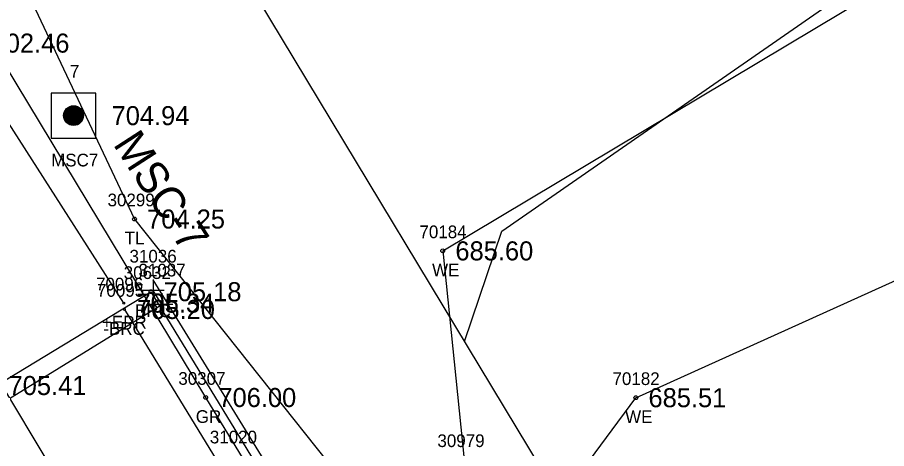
# Model space of a CAD drawing. Extents: x 1375131 to 1378678, y 999028 to 1004053.
# Drawn here: x 1377342 to 1377410.5, y 1001696.8 to 1001730.8 of the extents above; entities that cross this region are included whole.
import ezdxf

# ---------------------------------------------------------------- set-up
doc = ezdxf.new("R2010")
doc.units = 0
for name, color, linetype in [('Default', 7, 'Continuous'), ('RD_EX_Bridge', 7, 'Continuous'), ('RD_EX_Bridge_txCode', 7, 'Continuous'), ('RD_EX_DV_Prop', 7, 'Continuous'), ('RD_EX_GuardRail', 7, 'Continuous'), ('RD_EX_GuardRail_txCode', 7, 'Continuous'), ('RD_EX_H2O', 7, 'Continuous'), ('RD_EX_H2O_txCode', 7, 'Continuous'), ('RD_EX_Road', 7, 'Continuous'), ('RD_EX_Road_txCode', 7, 'Continuous'), ('RD_EX_RW', 7, 'Continuous'), ('RD_EX_SU_Elec', 7, 'Continuous'), ('RD_EX_TX_Bridge_ELEV', 7, 'Continuous'), ('RD_EX_TX_GuardRail_ELEV', 7, 'Continuous'), ('RD_EX_TX_H2O_ELEV', 7, 'Continuous'), ('RD_EX_TX_Road_ELEV', 7, 'Continuous'), ('RD_EX_TX_UT_ELEV', 7, 'Continuous'), ('RD_EX_TX_VEG_ELEV', 7, 'Continuous'), ('RD_EX_VEG', 7, 'Continuous'), ('RD_EX_VEG_txCode', 7, 'Continuous'), ('RD_HC_Cl', 7, 'Continuous'), ('RD_HC_Survey', 7, 'Continuous'), ('RD_HC_Survey_ELEV', 7, 'Continuous'), ('RD_HC_Survey_txCode', 7, 'Continuous'), ('RD_SMD_Locator', 7, 'Continuous'), ('RD_TX_Misc1', 7, 'Continuous')]:
    doc.layers.add(name, color=color, linetype=linetype)

msp = doc.modelspace()

# ---------------------------------------------------------------- linework, layer by layer
at = {"layer": 'Default'}
for p, q in [((1377352.656, 1001710.132), (1377352.656, 1001708.382)), ((1377353.531, 1001709.257), (1377351.781, 1001709.257)), ((1377353.339, 1001709.037), (1377353.339, 1001707.287)), ((1377354.214, 1001708.162), (1377352.464, 1001708.162))]:
    msp.add_line(p, q, dxfattribs=at)
at = {"layer": 'RD_EX_Bridge'}
msp.add_line((1377353.339, 1001708.162), (1377352.656, 1001709.257), dxfattribs=at)
for points in [[(1377391.499, 1001645.129), (1377368.188, 1001630.936), (1377328.998, 1001694.929), (1377352.485, 1001709.161), (1377391.541, 1001645.169)], [(1377329.933, 1001693.731), (1377353.339, 1001708.162), (1377352.656, 1001709.257)], [(1377350.392, 1001707.762), (1377389.063, 1001644.517)]]:
    msp.add_lwpolyline(points, dxfattribs=at)
at = {"layer": 'RD_EX_DV_Prop'}
for p, q in [((1377380.135, 1001713.919), (1377549.862, 1001831.612)), ((1377377.194, 1001705.237), (1377380.135, 1001713.919))]:
    msp.add_line(p, q, dxfattribs=at)
at = {"layer": 'RD_EX_GuardRail'}
msp.add_lwpolyline([(1377413.067, 1001610.451), (1377381.605, 1001660.277), (1377356.802, 1001700.828), (1377329.731, 1001745.67), (1377300.759, 1001793.625), (1377267.902, 1001848.653)], dxfattribs=at)
at = {"layer": 'RD_EX_H2O'}
for points in [[(1377375.48, 1001712.375), (1377425.1, 1001742.046), (1377478.815, 1001780.628), (1377516.487, 1001810.096), (1377555.392, 1001847.339), (1377570.71, 1001887.013), (1377585.15, 1001942.134), (1377603.162, 1001999.025), (1377641.819, 1002043.694), (1377653.807, 1002063.492)], [(1377385.629, 1001693.938), (1377390.694, 1001700.812), (1377433.353, 1001720.083), (1377495.927, 1001770.719), (1377533.606, 1001798.759), (1377554.825, 1001824.254), (1377571.985, 1001835.514), (1377587.866, 1001882.08), (1377602.651, 1001935.241), (1377621.67, 1001991.754), (1377650.408, 1002023.693), (1377680.271, 1002054.334)], [(1377375.48, 1001712.375), (1377377.18, 1001695.925), (1377371.091, 1001691.175), (1377365.495, 1001678.948), (1377350.495, 1001669.827), (1377334.456, 1001660.576)]]:
    msp.add_lwpolyline(points, dxfattribs=at)
at = {"layer": 'RD_EX_Road'}
msp.add_lwpolyline([(1377350.339, 1001708.261), (1377317.923, 1001758.892), (1377286.961, 1001809.893), (1377254.767, 1001863.401), (1377224.604, 1001914.857), (1377192.26, 1001967.361), (1377160.973, 1002019.841), (1377129.715, 1002070.663), (1377099.389, 1002121.709), (1377064.159, 1002179.082), (1377033.485, 1002231.09), (1377014.7, 1002262.97), (1377013.314, 1002264.907)], dxfattribs=at)
at = {"layer": 'RD_EX_RW'}
msp.add_line((1377036.347, 1002269.572), (1377580.535, 1001368.569), dxfattribs=at)
at = {"layer": 'RD_EX_SU_Elec'}
msp.add_line((1377352.642, 1001710.103), (1377392.661, 1001645.072), dxfattribs=at)
at = {"layer": 'RD_EX_VEG'}
msp.add_lwpolyline([(1377321.297, 1001854.666), (1377275.03, 1001863.499), (1377273.884, 1001860.907), (1377305.163, 1001803.787), (1377331.053, 1001757.48), (1377351.186, 1001714.884), (1377403.256, 1001649.45), (1377431.164, 1001601.422)], dxfattribs=at)
at = {"layer": 'RD_HC_Cl'}
msp.add_line((1377008.099, 1002252.511), (1377552.288, 1001351.508), dxfattribs=at)
at = {"layer": 'RD_HC_Survey'}
for p, q in [((1377345.655, 1001722.762), (1377345.655, 1001723.29)), ((1377345.68, 1001722.701), (1377345.68, 1001723.351)), ((1377345.705, 1001722.651), (1377345.705, 1001723.401)), ((1377345.73, 1001722.609), (1377345.73, 1001723.443)), ((1377345.755, 1001722.572), (1377345.755, 1001723.48)), ((1377345.78, 1001722.539), (1377345.78, 1001723.513)), ((1377345.805, 1001722.51), (1377345.805, 1001723.542)), ((1377345.83, 1001722.483), (1377345.83, 1001723.569)), ((1377345.855, 1001722.458), (1377345.855, 1001723.594)), ((1377345.88, 1001722.436), (1377345.88, 1001723.616)), ((1377345.905, 1001722.415), (1377345.905, 1001723.637)), ((1377345.93, 1001722.396), (1377345.93, 1001723.656)), ((1377345.955, 1001722.379), (1377345.955, 1001723.673)), ((1377345.98, 1001722.363), (1377345.98, 1001723.689)), ((1377346.005, 1001722.348), (1377346.005, 1001723.704)), ((1377346.03, 1001722.335), (1377346.03, 1001723.717)), ((1377346.055, 1001722.323), (1377346.055, 1001723.729)), ((1377346.08, 1001722.311), (1377346.08, 1001723.741)), ((1377346.105, 1001722.301), (1377346.105, 1001723.751)), ((1377346.13, 1001722.292), (1377346.13, 1001723.76)), ((1377346.155, 1001722.284), (1377346.155, 1001723.768)), ((1377346.18, 1001722.276), (1377346.18, 1001723.776)), ((1377346.205, 1001722.27), (1377346.205, 1001723.782)), ((1377346.23, 1001722.265), (1377346.23, 1001723.787)), ((1377346.255, 1001722.26), (1377346.255, 1001723.792)), ((1377346.28, 1001722.256), (1377346.28, 1001723.796)), ((1377346.305, 1001722.253), (1377346.305, 1001723.799)), ((1377346.33, 1001722.251), (1377346.33, 1001723.801)), ((1377346.355, 1001722.249), (1377346.355, 1001723.803)), ((1377346.38, 1001722.249), (1377346.38, 1001723.803)), ((1377346.405, 1001722.249), (1377346.405, 1001723.803)), ((1377346.43, 1001722.25), (1377346.43, 1001723.802)), ((1377346.455, 1001722.252), (1377346.455, 1001723.8)), ((1377346.48, 1001722.254), (1377346.48, 1001723.798)), ((1377346.505, 1001722.258), (1377346.505, 1001723.794)), ((1377346.53, 1001722.262), (1377346.53, 1001723.79)), ((1377346.555, 1001722.267), (1377346.555, 1001723.785)), ((1377346.58, 1001722.273), (1377346.58, 1001723.779)), ((1377346.605, 1001722.28), (1377346.605, 1001723.772)), ((1377346.63, 1001722.288), (1377346.63, 1001723.764)), ((1377346.655, 1001722.297), (1377346.655, 1001723.755)), ((1377346.68, 1001722.306), (1377346.68, 1001723.746)), ((1377346.705, 1001722.317), (1377346.705, 1001723.735)), ((1377346.73, 1001722.329), (1377346.73, 1001723.723)), ((1377346.755, 1001722.342), (1377346.755, 1001723.71)), ((1377346.78, 1001722.356), (1377346.78, 1001723.696)), ((1377346.805, 1001722.371), (1377346.805, 1001723.681)), ((1377346.83, 1001722.388), (1377346.83, 1001723.664)), ((1377346.855, 1001722.406), (1377346.855, 1001723.646)), ((1377346.88, 1001722.426), (1377346.88, 1001723.626)), ((1377346.905, 1001722.447), (1377346.905, 1001723.605)), ((1377346.93, 1001722.471), (1377346.93, 1001723.581)), ((1377346.955, 1001722.497), (1377346.955, 1001723.555)), ((1377346.98, 1001722.525), (1377346.98, 1001723.527)), ((1377347.005, 1001722.556), (1377347.005, 1001723.496)), ((1377347.03, 1001722.591), (1377347.03, 1001723.461)), ((1377347.055, 1001722.63), (1377347.055, 1001723.422)), ((1377347.08, 1001722.676), (1377347.08, 1001723.376)), ((1377347.105, 1001722.731), (1377347.105, 1001723.321)), ((1377347.13, 1001722.801), (1377347.13, 1001723.251)), ((1377345.63, 1001722.845), (1377345.63, 1001723.207)), ((1377347.155, 1001722.913), (1377347.155, 1001723.139))]:
    msp.add_line(p, q, dxfattribs=at)
msp.add_lwpolyline([(1377348.154, 1001724.794), (1377344.618, 1001724.794), (1377344.618, 1001721.258), (1377348.154, 1001721.258)], close=True, dxfattribs=at)
msp.add_circle((1377346.386, 1001723.026), 0.777, dxfattribs=at)
at = {"layer": 'RD_SMD_Locator'}
for centre, radius in [((1377346.386, 1001723.026), 0.075), ((1377351.186, 1001714.884), 0.15), ((1377375.48, 1001712.375), 0.15), ((1377352.485, 1001709.161), 0.15), ((1377350.339, 1001708.261), 0.075), ((1377350.392, 1001707.762), 0.075), ((1377356.802, 1001700.828), 0.15), ((1377390.694, 1001700.812), 0.15)]:
    msp.add_circle(centre, radius, dxfattribs=at)

# ---------------------------------------------------------------- texts
at = {"layer": 'Default'}
for s, p in [('31036', (1377350.798, 1001711.457)), ('31037', (1377351.504, 1001710.362)), ('31020', (1377357.127, 1001697.213))]:
    msp.add_text(s, height=1, dxfattribs=at).set_placement(p)
at = {"layer": 'RD_EX_Bridge_txCode'}
for s, p in [('30632', (1377350.343, 1001710.161)), ('70095', (1377348.235, 1001708.762)), ('BRC', (1377351.233, 1001707.161)), ('-BRC', (1377348.731, 1001705.762))]:
    msp.add_text(s, height=1, dxfattribs=at).set_placement(p)
at = {"layer": 'RD_EX_GuardRail_txCode'}
for s, p in [('30307', (1377354.645, 1001701.828)), ('GR', (1377356.022, 1001698.828))]:
    msp.add_text(s, height=1, dxfattribs=at).set_placement(p)
at = {"layer": 'RD_EX_H2O_txCode'}
for s, p in [('70184', (1377373.645, 1001713.375)), ('WE', (1377374.641, 1001710.375)), ('70182', (1377388.859, 1001701.812)), ('WE', (1377389.855, 1001698.812)), ('30979', (1377375.062, 1001696.925))]:
    msp.add_text(s, height=1, dxfattribs=at).set_placement(p)
at = {"layer": 'RD_EX_Road_txCode'}
for s, p in [('70096', (1377348.158, 1001709.261)), ('+EPR', (1377348.622, 1001706.261))]:
    msp.add_text(s, height=1, dxfattribs=at).set_placement(p)
at = {"layer": 'RD_EX_TX_Bridge_ELEV'}
for s, p in [('705.18', (1377353.485, 1001708.411)), ('705.20', (1377351.392, 1001707.012)), ('705.41', (1377341.266, 1001701.023))]:
    msp.add_text(s, height=1.5, dxfattribs=at).set_placement(p)
at = {"layer": 'RD_EX_TX_GuardRail_ELEV'}
msp.add_text('706.00', height=1.5, dxfattribs=at).set_placement((1377357.802, 1001700.078))
at = {"layer": 'RD_EX_TX_H2O_ELEV'}
for s, p in [('685.60', (1377376.48, 1001711.625)), ('685.51', (1377391.694, 1001700.062))]:
    msp.add_text(s, height=1.5, dxfattribs=at).set_placement(p)
at = {"layer": 'RD_EX_TX_Road_ELEV'}
msp.add_text('705.34', height=1.5, dxfattribs=at).set_placement((1377351.339, 1001707.511))
at = {"layer": 'RD_EX_TX_UT_ELEV'}
msp.add_text('702.46', height=1.5, dxfattribs=at).set_placement((1377339.93, 1001727.989))
at = {"layer": 'RD_EX_TX_VEG_ELEV'}
msp.add_text('704.25', height=1.5, dxfattribs=at).set_placement((1377352.186, 1001714.134))
at = {"layer": 'RD_EX_VEG_txCode'}
for s, p in [('30299', (1377349.068, 1001715.884)), ('TL', (1377350.414, 1001712.884))]:
    msp.add_text(s, height=1, dxfattribs=at).set_placement(p)
at = {"layer": 'RD_HC_Survey_ELEV'}
msp.add_text('704.94', height=1.5, dxfattribs=at).set_placement((1377349.386, 1001722.276))
at = {"layer": 'RD_HC_Survey_txCode'}
for s, p in [('7', (1377346.103, 1001726.026)), ('MSC7', (1377344.622, 1001719.026))]:
    msp.add_text(s, height=1, dxfattribs=at).set_placement(p)
at = {"layer": 'RD_TX_Misc1'}
msp.add_text('MSC-7', height=2.5, rotation=302.86083, dxfattribs=at).set_placement((1377349.455, 1001720.78))

doc.saveas('drawing.dxf')
